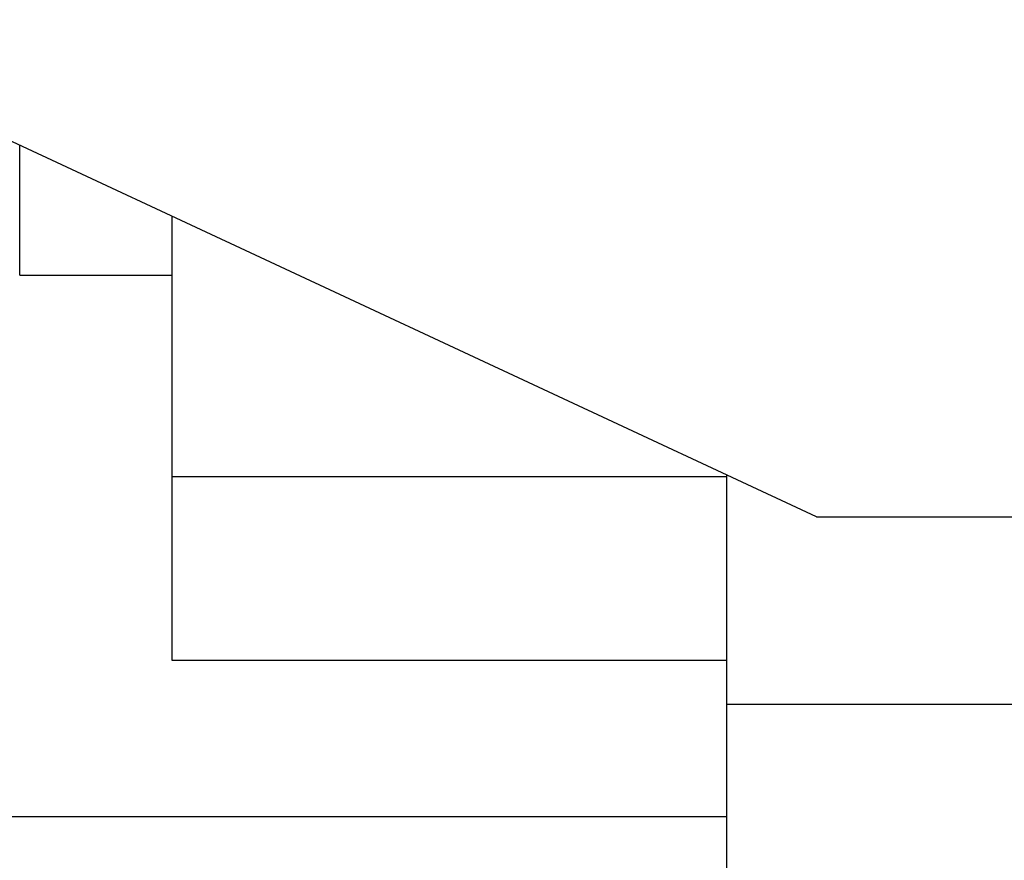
# Model space of a CAD drawing. Header units: inches. Extents: x 0 to 20790, y -12 to 14700.
# Tile 385 of 436: x 14170 to 14280, y 10532 to 10625. Entities that reach past the tile are written whole.
import ezdxf

# ---------------------------------------------------------------- set-up
doc = ezdxf.new("R2010")
doc.units = ezdxf.units.IN
doc.layers.add('1', color=7, linetype='Continuous', true_color=0xffffff)
doc.layers.add('254', color=7, linetype='Continuous', true_color=0xffffff)
doc.styles.add('latin_extended', font='simplex.shx')
doc.dimstyles.get("Standard").update_dxf_attribs({"dimtxt": 0.18, "dimasz": 0.18, "dimexe": 0.18, "dimexo": 0.0625, "dimgap": 0.09, "dimtad": 0, "dimtih": 1, "dimtoh": 1, "dimdec": 4, "dimzin": 0, "dimdsep": 46, "dimtxsty": 'Standard', "dimcen": 0.09, "dimadec": 0, "dimazin": 0, "dimtfac": 1, "dimtdec": 4, "dimtofl": 0, "dimtmove": 0, "dimatfit": 3, "dimfxl": 1, "dimtolj": 1, "dimtzin": 0, "dimarcsym": 0})

# ---------------------------------------------------------------- blocks, each defined once
blk = doc.blocks.new('_U7')
at = {"layer": '254', "color": 3, "linetype": 'Continuous', "lineweight": 13, "transparency": 16777216}
for p, q in [((13904.1, 12440.96), (13904.1, 12953.96)), ((14417.1, 9634.46), (14417.1, 12953.96)), ((14026.6, 12918.96), (14294.6, 12918.96))]:
    blk.add_line(p, q, dxfattribs=at)
at = {"layer": '254', "color": 3, "transparency": 16777216}
for points in [[(14026.6, 12939.38), (14026.6, 12898.55), (13904.1, 12918.96)], [(14294.6, 12898.55), (14294.6, 12939.38), (14417.1, 12918.96)]]:
    blk.add_solid(points, dxfattribs=at)
at = {"layer": 'Defpoints', "color": 0, "transparency": 16777216}
for p in [(14417.1, 12918.96), (13904.1, 12405.96), (14417.1, 9599.46)]:
    blk.add_point(p, dxfattribs=at)
at = {"layer": '254', "color": 2, "lineweight": 13, "transparency": 16777216, "insert": (13984.3, 13102.71), "char_height": 122.5, "attachment_point": 1, "style": 'latin_extended'}
blk.add_mtext('\\A1;513', dxfattribs=at)

msp = doc.modelspace()

# ---------------------------------------------------------------- linework, layer by layer
at = {"layer": '1', "color": 2, "linetype": 'Continuous', "lineweight": 25}
for p, q in [((14259.097, 10569.964), (14138.793, 10626.071)), ((14170.097, 10596.963), (14170.097, 10611.473)), ((14187.097, 10603.545), (14187.097, 10574.463)), ((14170.097, 10596.963), (14187.097, 10596.963)), ((14187.097, 10574.463), (14187.097, 10553.963)), ((14187.097, 10574.463), (14249.097, 10574.463)), ((14249.097, 10549.021), (14249.097, 10574.628)), ((14259.097, 10569.964), (14559.097, 10569.964)), ((14187.097, 10553.963), (14249.102, 10553.963)), ((14249.097, 10448.463), (14249.097, 10549.021)), ((14249.097, 10549.021), (14417.097, 10549.021)), ((14249.099, 10536.46), (14167.099, 10536.46))]:
    msp.add_line(p, q, dxfattribs=at)

# ---------------------------------------------------------------- dimensions: what is measured, and where the dimension line sits
at = {"layer": '254', "color": 2, "linetype": 'Continuous', "lineweight": 13}
dim = msp.add_linear_dim(base=(14417.097, 12918.963), p1=(13904.097, 12405.963), p2=(14417.097, 9599.463), dimstyle='Standard', override={"dimscale": 35, "dimtxt": 3.5, "dimasz": 3.5, "dimexe": 1, "dimexo": 1, "dimgap": 1.75, "dimtad": 1, "dimtih": 1, "dimtoh": 0, "dimdec": 2, "dimlfac": 1, "dimzin": 8, "dimdsep": 46, "dimlunit": 2, "dimtxsty": 'latin_extended', "dimsah": 1, "dimse1": 0, "dimse2": 0, "dimsd1": 0, "dimsd2": 0, "dimclrd": 3, "dimclre": 3, "dimclrt": 2, "dimtol": 0, "dimtm": -0.1, "dimtfac": 0.714286, "dimtdec": 3, "dimtofl": 1, "dimtmove": 0, "dimtzin": 8, "dimlwd": 13, "dimlwe": 13}, dxfattribs=at)
dim.commit()
dim.dimension.update_dxf_attribs({"geometry": '_U7', "text_midpoint": (14130.138, 12918.963), "dimtype": 160})

doc.saveas('drawing.dxf')
